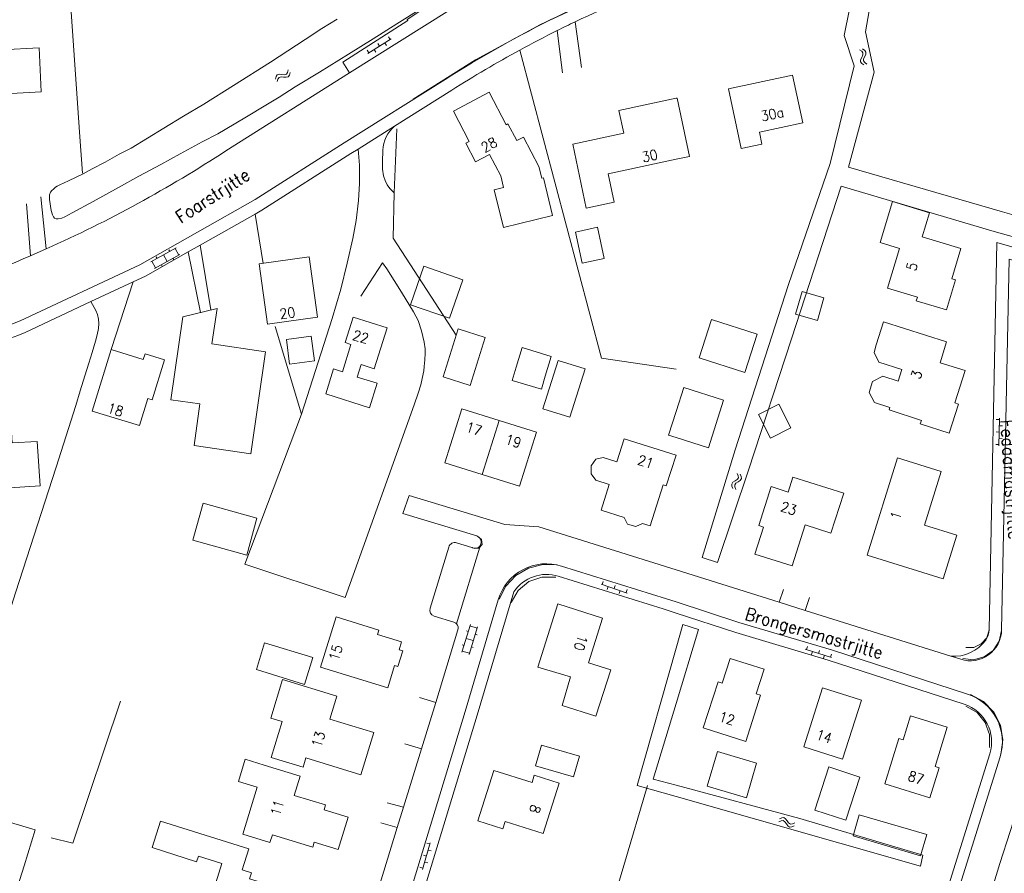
# Model space of a CAD drawing. Header units: metres. Extents: x 189705 to 199106, y 581686 to 588448.
# Tile 491 of 555: x 197896 to 198052, y 586121 to 586256. Entities that reach past the tile are written whole.
import ezdxf

# ---------------------------------------------------------------- set-up
doc = ezdxf.new("R2010")
doc.units = ezdxf.units.M
doc.layers.add('B-WA-OG-GBKN-G', color=7, linetype='Continuous', lineweight=18)
doc.styles.add('Style-STANDARD', font='STANDARD.shx')

msp = doc.modelspace()

# ---------------------------------------------------------------- linework, layer by layer
at = {"layer": 'B-WA-OG-GBKN-G'}
for p, q in [((197950.967, 586250.885), (197954.684, 586253.239)), ((197953.67, 586252.597), (197953.938, 586252.174)), ((197954.248, 586253.554), (197954.515, 586253.132)), ((197950.868, 586251.414), (197951.136, 586250.992)), ((197951.98, 586251.527), (197952.248, 586251.104)), ((197952.558, 586252.484), (197952.825, 586252.062)), ((198029.179, 586251.495), (198029.515, 586251.265)), ((198029.515, 586251.265), (198029.701, 586250.994)), ((198029.658, 586251.626), (198029.996, 586251.398)), ((198029.701, 586250.994), (198029.681, 586250.669)), ((198029.996, 586251.398), (198030.183, 586251.13)), ((198030.183, 586251.13), (198030.162, 586250.792)), ((198029.338, 586249.921), (198029.315, 586249.593)), ((198029.315, 586249.593), (198029.506, 586249.315)), ((198029.512, 586250.29), (198029.338, 586249.921)), ((198029.681, 586250.669), (198029.512, 586250.29)), ((198029.819, 586250.052), (198029.796, 586249.724)), ((198029.796, 586249.724), (198029.986, 586249.446)), ((198029.991, 586250.423), (198029.819, 586250.052)), ((198029.986, 586249.446), (198030.324, 586249.216)), ((198030.162, 586250.792), (198029.991, 586250.423)), ((197938.032, 586247.615), (197938.229, 586247.888)), ((197938.229, 586247.888), (197938.329, 586248.285)), ((197938.515, 586247.483), (197938.615, 586247.879)), ((198029.506, 586249.315), (198029.845, 586249.085)), ((197936.291, 586246.836), (197936.39, 586247.231)), ((197936.39, 586247.231), (197936.578, 586247.499)), ((197936.578, 586247.499), (197936.903, 586247.595)), ((197936.578, 586246.43), (197936.679, 586246.825)), ((197936.679, 586246.825), (197936.87, 586247.092)), ((197936.87, 586247.092), (197937.183, 586247.185)), ((197936.903, 586247.595), (197937.308, 586247.559)), ((197937.183, 586247.185), (197937.596, 586247.155)), ((197937.308, 586247.559), (197937.715, 586247.525)), ((197937.596, 586247.155), (197938.003, 586247.117)), ((197937.715, 586247.525), (197938.032, 586247.615)), ((197938.003, 586247.117), (197938.319, 586247.208)), ((197938.319, 586247.208), (197938.515, 586247.483)), ((197916.48, 586217.773), (197920.503, 586220.003)), ((197919.352, 586219.708), (197919.497, 586219.446)), ((197920.328, 586219.906), (197920.91, 586218.857)), ((197917.061, 586216.724), (197921.085, 586218.954)), ((197917.342, 586218.594), (197917.487, 586218.332)), ((197918.491, 586218.888), (197919.073, 586217.839)), ((197919.991, 586218.348), (197920.137, 586218.085)), ((197916.654, 586217.87), (197917.236, 586216.82)), ((197918.156, 586217.33), (197918.302, 586217.068)), ((198050.9, 586192.732), (198051.4, 586192.725)), ((198051.337, 586188.525), (198051.403, 586192.925)), ((198051.385, 586191.725), (198051.885, 586191.717)), ((198050.87, 586190.732), (198051.37, 586190.725)), ((198050.84, 586188.732), (198051.34, 586188.725)), ((198051.355, 586189.725), (198051.855, 586189.717)), ((198009.719, 586184.158), (198009.887, 586183.787)), ((198009.887, 586183.787), (198009.905, 586183.459)), ((198010.196, 586184.021), (198010.367, 586183.651)), ((198010.367, 586183.651), (198010.388, 586183.325)), ((198009.038, 586182.73), (198008.848, 586182.461)), ((198008.848, 586182.461), (198008.868, 586182.125)), ((198008.868, 586182.125), (198009.038, 586181.753)), ((198009.378, 586182.956), (198009.038, 586182.73)), ((198009.517, 586182.592), (198009.327, 586182.324)), ((198009.327, 586182.324), (198009.345, 586181.988)), ((198009.72, 586183.191), (198009.378, 586182.956)), ((198009.856, 586182.82), (198009.517, 586182.592)), ((198009.905, 586183.459), (198009.72, 586183.191)), ((198010.194, 586183.047), (198009.856, 586182.82)), ((198010.388, 586183.325), (198010.194, 586183.047)), ((198009.345, 586181.988), (198009.515, 586181.616)), ((197988.07, 586166.556), (197992.233, 586165.131)), ((197988.421, 586166.965), (197988.259, 586166.491)), ((197989.205, 586166.167), (197989.043, 586165.694)), ((197990.314, 586166.316), (197990.152, 586165.843)), ((197991.098, 586165.519), (197990.936, 586165.046)), ((197992.206, 586165.668), (197992.044, 586165.195)), ((197965.939, 586155.712), (197967.283, 586160.112)), ((197966.66, 586159.099), (197966.947, 586159.012)), ((197967.087, 586155.362), (197968.43, 586159.761)), ((197967.224, 586159.92), (197968.372, 586159.57)), ((197968.065, 586158.566), (197968.352, 586158.478)), ((197966.611, 586157.912), (197967.759, 586157.561)), ((197965.989, 586156.902), (197966.276, 586156.814)), ((197965.997, 586155.904), (197967.145, 586155.553)), ((197967.452, 586156.559), (197967.739, 586156.472)), ((198020.54, 586156.211), (198024.732, 586154.874)), ((198020.883, 586156.627), (198020.731, 586156.15)), ((198021.683, 586155.847), (198021.531, 586155.37)), ((198022.788, 586156.019), (198022.636, 586155.543)), ((198023.589, 586155.239), (198023.437, 586154.762)), ((198024.693, 586155.411), (198024.542, 586154.935)), ((198016.321, 586128.737), (198016.686, 586128.918)), ((198016.442, 586129.219), (198016.805, 586129.402)), ((198016.686, 586128.918), (198017.013, 586128.948)), ((198016.805, 586129.402), (198017.131, 586129.434)), ((198017.013, 586128.948), (198017.288, 586128.771)), ((198017.131, 586129.434), (198017.416, 586129.251)), ((198017.416, 586129.251), (198017.654, 586128.921)), ((198017.654, 586128.921), (198017.893, 586128.59)), ((198017.288, 586128.771), (198017.535, 586128.438)), ((198017.535, 586128.438), (198017.772, 586128.106)), ((198017.772, 586128.106), (198018.047, 586127.926)), ((198017.893, 586128.59), (198018.168, 586128.41)), ((198018.047, 586127.926), (198018.383, 586127.957)), ((198018.168, 586128.41), (198018.504, 586128.439)), ((198018.383, 586127.957), (198018.749, 586128.14)), ((198018.504, 586128.439), (198018.869, 586128.621)), ((197959.699, 586121.199), (197960.896, 586125.433)), ((197960.361, 586125.377), (197960.842, 586125.241)), ((197960.57, 586124.278), (197961.051, 586124.142)), ((197959.816, 586123.452), (197960.297, 586123.316)), ((197959.272, 586121.528), (197959.753, 586121.392)), ((197960.025, 586122.354), (197960.507, 586122.218))]:
    msp.add_line(p, q, dxfattribs=at)
at = {"layer": 'B-WA-OG-GBKN-G', "flags": 128}
for points in [[(198009.38, 586187.873), (198017.848, 586214.204), (198024.487, 586233.438), (198028.295, 586248.929), (198026.735, 586253.756), (198030.078, 586270.287), (198032.787, 586269.53), (198030.092, 586254.362), (198031.483, 586247.916), (198027.432, 586232.851), (198051.89, 586225.724), (198071.165, 586220.209), (198078.141, 586243.459)], [(198000, 586264.846), (197989.076, 586260.517), (197978.439, 586255.526), (197968.129, 586249.89), (197958.184, 586243.632)], [(197948.059, 586247.821), (197947.028, 586249.546), (197957.368, 586256.124), (197957.262, 586256.286), (197962.592, 586259.889), (197963.966, 586257.801)], [(197903.812, 586257.504), (197905.211, 586237.665)], [(197939.455, 586245.583), (197943.273, 586247.933), (197947.905, 586250.789), (197951.825, 586253.215), (197955.618, 586255.616), (197959.559, 586258.109)], [(197963.966, 586257.801), (197948.059, 586247.821)], [(197946.092, 586256.383), (197943.674, 586254.866), (197941.001, 586253.122)], [(197983.931, 586255.932), (197984.944, 586248.664)], [(197981.106, 586254.553), (197981.943, 586247.835)], [(197936.884, 586243.966), (197934.517, 586242.551), (197931.946, 586240.984), (197929.732, 586239.67), (197927.136, 586238.154), (197924.668, 586236.867), (197921.156, 586234.973), (197918.077, 586233.281), (197914.565, 586231.387), (197911.333, 586229.594), (197907.287, 586227.372), (197903.954, 586225.579), (197902.808, 586224.947), (197902.328, 586224.745), (197901.766, 586224.595), (197901.427, 586224.596), (197901.182, 586224.699), (197901.004, 586224.928), (197900.853, 586225.233), (197900.652, 586225.92), (197900.377, 586227.673), (197900.379, 586228.435), (197900.508, 586228.841), (197900.745, 586229.124), (197900.992, 586229.348), (197901.297, 586229.626), (197901.577, 586229.803), (197902.01, 586230.03), (197903.384, 586230.661), (197905.699, 586231.796), (197907.175, 586232.579), (197909.211, 586233.64), (197911.45, 586234.877), (197913.333, 586235.862), (197915.929, 586237.454), (197918.551, 586239.046), (197921.681, 586240.915), (197924.914, 586242.861), (197929.648, 586245.792), (197935.528, 586249.533), (197941.001, 586253.122)], [(197899.07, 586244.79), (197898.71, 586251.81), (197892.72, 586251.49), (197892.96, 586246.97), (197884.54, 586246.53), (197884.56, 586246.2), (197884.67, 586246.21), (197884.98, 586240.31), (197884.53, 586240.28), (197884.57, 586239.57), (197885.01, 586239.59), (197885.16, 586236.82), (197885.05, 586236.81), (197885.07, 586236.5), (197893.71, 586237), (197893.3, 586244.47), (197899.07, 586244.79)], [(197975.144, 586251.445), (197988.164, 586202.449), (198000, 586200.742)], [(197928.408, 586235.423), (197948.059, 586247.821)], [(197895.731, 586208.414), (197914.721, 586217.31), (197933.093, 586227.688), (197947.232, 586236.68), (197963.266, 586246.764)], [(198018.521, 586247.453), (198020.129, 586239.857), (198013.244, 586238.399), (198013.647, 586236.493), (198010.36, 586235.797), (198008.348, 586245.299), (198018.521, 586247.453)], [(197936.884, 586243.966), (197939.455, 586245.583)], [(197955.238, 586239.353), (197964.335, 586245.074)], [(197978.177, 586232.952), (197975.731, 586237.623), (197974.657, 586237.06), (197973.266, 586239.718), (197972.998, 586239.578), (197970.299, 586244.732), (197964.594, 586241.745), (197967.121, 586236.921), (197966.584, 586236.64), (197968.13, 586233.687), (197970.346, 586234.848), (197972.131, 586231.439)], [(198000, 586234.086), (197989.184, 586231.791), (197990.146, 586227.257), (197985.726, 586226.319), (197983.567, 586236.492), (197991.691, 586238.216), (197990.917, 586241.864), (198000, 586243.791)], [(198000, 586243.791), (198000.147, 586243.822), (198002.117, 586234.535), (198000, 586234.086)], [(197949.434, 586235.703), (197955.238, 586239.353)], [(197955.608, 586238.907), (197955.185, 586228.743)], [(197905.211, 586237.665), (197905.619, 586231.879), (197905.211, 586237.665)], [(197933.044, 586225.363), (197934.122, 586225.972), (197948.296, 586234.987), (197949.434, 586235.703)], [(197949.434, 586235.703), (197949.633, 586233.129), (197949.675, 586230.234), (197949.515, 586227.542), (197949.125, 586224.342)], [(197953.375, 586235.531), (197953.293, 586233.702), (197953.315, 586232.508), (197953.49, 586231.466), (197953.717, 586230.703), (197954.047, 586229.997), (197954.475, 586229.431), (197954.855, 586229.074), (197955.185, 586228.743), (197955.012, 586221.555), (197965.019, 586206.109)], [(197978.177, 586232.952), (197978.67, 586231.071)], [(197972.573, 586229.579), (197971.097, 586229.218), (197972.56, 586223.239), (197980.373, 586225.151), (197978.91, 586231.13), (197978.67, 586231.071)], [(197972.131, 586231.439), (197972.573, 586229.579)], [(198004.133, 586170.757), (198006.6, 586169.983), (198011.509, 586184.681), (198018.339, 586205.558), (198026.228, 586229.787), (198050.211, 586222.737), (198073.314, 586216.225)], [(197899.854, 586219.833), (197899.006, 586228.135)], [(197897.357, 586218.734), (197896.717, 586227.024)], [(198044.443, 586214.919), (198043.839, 586215.104), (198045.298, 586219.893), (198039.128, 586221.773), (198040.283, 586225.566), (198034.409, 586227.355), (198032.426, 586220.846), (198035.515, 586219.905), (198033.601, 586213.62), (198038.369, 586212.167), (198038.193, 586211.589), (198042.984, 586210.13), (198044.443, 586214.919)], [(197924.315, 586220.432), (197933.044, 586225.363)], [(197933.044, 586225.363), (197934.336, 586217.536)], [(197949.125, 586224.342), (197948.583, 586221.474), (197947.708, 586217.565), (197946.705, 586213.453)], [(197985.065, 586217.566), (197983.981, 586222.517), (197987.486, 586223.284), (197988.569, 586218.333), (197985.065, 586217.566)], [(197897.357, 586218.734), (197899.854, 586219.833)], [(197922.442, 586219.374), (197924.315, 586220.432)], [(197924.315, 586220.432), (197926.029, 586210.129)], [(198049.784, 586159.301), (198051, 586220.843), (198113.285, 586202.832)], [(197913.651, 586214.6), (197915.637, 586215.53), (197922.442, 586219.374)], [(197922.442, 586219.374), (197924.359, 586209.722)], [(197933.696, 586217.446), (197935.041, 586207.876), (197942.983, 586208.993), (197941.637, 586218.562), (197933.696, 586217.446)], [(198107.646, 586202.381), (198052.948, 586218.198), (198051.763, 586159.262)], [(197959.944, 586205.003), (197959.517, 586206.833), (197958.988, 586208.435), (197958.255, 586209.86), (197956.359, 586212.939), (197954.032, 586216.655), (197953.298, 586217.623), (197949.878, 586212.325)], [(197963.976, 586208.809), (197957.795, 586210.942), (197959.909, 586217.069), (197966.09, 586214.934), (197963.976, 586208.809)], [(197906.965, 586211.469), (197913.651, 586214.6)], [(197913.651, 586214.6), (197910.186, 586203.826)], [(197946.705, 586213.453), (197945.32, 586208.758), (197940.423, 586193.584), (197936.271, 586207.491)], [(198022.467, 586208.463), (198018.995, 586209.446), (198020.02, 586213.068), (198023.492, 586212.085), (198022.467, 586208.463)], [(197896.487, 586206.562), (197906.965, 586211.469)], [(197906.965, 586211.469), (197907.745, 586210.047), (197908.023, 586209.385), (197908.183, 586208.663), (197908.197, 586207.988), (197908.144, 586207.2), (197907.938, 586206.185), (197907.681, 586205.17), (197907.142, 586203.368), (197906.629, 586201.668), (197905.962, 586199.638), (197905.27, 586197.278), (197904.551, 586194.918)], [(197923.347, 586188.563), (197932.369, 586187.268), (197934.699, 586203.501), (197926.196, 586204.721), (197927.006, 586210.366), (197921.559, 586209.042), (197919.666, 586195.851), (197924.298, 586195.186), (197923.347, 586188.563)], [(197944.292, 586196.782), (197951.258, 586194.597), (197952.473, 586198.47), (197949.282, 586199.471), (197949.901, 586201.444), (197952.007, 586200.784), (197954.048, 586207.292), (197948.644, 586208.987), (197947.376, 586204.945), (197948.302, 586204.654), (197946.939, 586200.309), (197945.536, 586200.749), (197944.292, 586196.782)], [(197969.63, 586205.773), (197965.336, 586207.12), (197962.941, 586199.487), (197967.235, 586198.14), (197969.63, 586205.773)], [(198010.941, 586200.213), (198003.671, 586202.54), (198005.612, 586208.607), (198012.882, 586206.281), (198010.941, 586200.213)], [(198031.837, 586204.611), (198032.99, 586208.235), (198043.009, 586205.081), (198041.962, 586201.752), (198045.937, 586200.488), (198044.295, 586195.348), (198044.876, 586195.163)], [(197938.026, 586205.445), (197938.532, 586201.532), (197942.498, 586202.045), (197941.992, 586205.957), (197938.026, 586205.445)], [(197940.423, 586193.584), (197931.411, 586169.735), (197947.403, 586164.401), (197958.365, 586195.051), (197959.006, 586196.928), (197959.391, 586198.222), (197959.622, 586199.238), (197959.88, 586200.456), (197959.958, 586201.167), (197960.037, 586202.208), (197960.091, 586203.25), (197960.093, 586203.935), (197959.944, 586205.003)], [(197974.584, 586201.039), (197975.546, 586204.163), (197980.145, 586202.73), (197979.188, 586199.621)], [(198031.837, 586204.611), (198031.469, 586203.389), (198032.245, 586201.855), (198035.916, 586200.668)], [(197914.692, 586191.744), (197907.172, 586194.066), (197910.186, 586203.826), (197915.287, 586202.251), (197915.571, 586203.168), (197918.654, 586202.216), (197916.687, 586195.845), (197916.022, 586196.05), (197914.692, 586191.744)], [(197974.584, 586201.039), (197973.955, 586198.897), (197978.572, 586197.553), (197979.188, 586199.621)], [(197985.529, 586200.748), (197981.228, 586202.091), (197978.832, 586194.416)], [(197978.832, 586194.416), (197983.117, 586193.08), (197985.529, 586200.748)], [(198032.852, 586199.6), (198031.253, 586198.763)], [(198035.916, 586200.668), (198035.331, 586198.817), (198032.852, 586199.6)], [(198000, 586193.977), (198001.217, 586197.804), (198007.549, 586195.79), (198005.142, 586188.221)], [(198030.69, 586196.993), (198031.253, 586198.763)], [(198031.52, 586195.402), (198030.69, 586196.993)], [(197877.463, 586158.198), (197877.177, 586156.04), (197875.531, 586148.958), (197874.604, 586144.668), (197873.984, 586141.165), (197872.922, 586134.284), (197884.298, 586131.683), (197894.963, 586165.178), (197901.424, 586185.148), (197904.551, 586194.918)], [(198015.024, 586189.752), (198013.103, 586193.487), (198016.344, 586195.153), (198018.264, 586191.419), (198015.024, 586189.752)], [(198043.409, 586190.558), (198038.824, 586192.023), (198039.004, 586192.584), (198033.858, 586194.229), (198033.981, 586194.614), (198031.52, 586195.402)], [(198043.409, 586190.558), (198044.876, 586195.163)], [(197882.208, 586190.929), (197882.715, 586183.019), (197893.072, 586183.683), (197893.194, 586181.783), (197898.872, 586182.147), (197898.417, 586189.241), (197894.425, 586188.986), (197894.151, 586193.265), (197888.767, 586192.92), (197888.867, 586191.355), (197882.208, 586190.929)], [(197971.867, 586192.55), (197965.948, 586194.404), (197963.254, 586185.804)], [(198000, 586189.857), (197998.81, 586190.235), (198000, 586193.977)], [(197971.867, 586192.55), (197969.171, 586183.954)], [(197977.783, 586190.696), (197971.867, 586192.55)], [(197969.171, 586183.954), (197975.096, 586182.101), (197977.783, 586190.696)], [(197995.881, 586175.83), (197997.925, 586182.331), (197998.446, 586182.167), (197999.984, 586187.056), (197991.74, 586189.649), (197990.593, 586186.001), (197988.413, 586186.686)], [(198005.142, 586188.221), (198000, 586189.857)], [(198009.38, 586187.873), (198004.133, 586170.757)], [(197963.254, 586185.804), (197969.171, 586183.954)], [(197988.413, 586186.686), (197987.222, 586186.406), (197986.49, 586185.359), (197986.495, 586184.105), (197987.214, 586183.092), (197989.364, 586182.411), (197988.07, 586178.296), (197991.749, 586177.124), (197992.268, 586176.08), (197993.594, 586175.682), (197994.639, 586176.208), (197995.881, 586175.83)], [(198035.218, 586186.617), (198042.159, 586184.449), (198039.495, 586175.928), (198044.661, 586174.317), (198042.483, 586167.365), (198030.388, 586171.155), (198035.218, 586186.617)], [(198020.522, 586175.965), (198024.627, 586174.652), (198026.653, 586180.986), (198018.576, 586183.569), (198017.813, 586181.186)], [(198000, 586168.806), (197978.179, 586175.659), (197972.757, 586176.041), (197957.582, 586180.661), (197956.564, 586177.778), (197968.312, 586174.201)], [(198017.813, 586181.186), (198015.095, 586182.048), (198013.138, 586175.87), (198013.9, 586175.628), (198012.532, 586171.309)], [(197931.736, 586171.176), (197923.182, 586173.543), (197924.802, 586179.399), (197933.356, 586177.033), (197931.736, 586171.176)], [(198020.522, 586175.965), (198018.435, 586169.439)], [(197965.08, 586160.239), (197968.976, 586172.951)], [(197967.514, 586172.367), (197965.102, 586173.106)], [(197967.905, 586172.198), (197968.66, 586172.277), (197969.139, 586172.866), (197969.062, 586173.621), (197968.473, 586174.101)], [(197963.853, 586172.443), (197960.871, 586162.715)], [(198012.532, 586171.309), (198018.435, 586169.439)], [(197971.873, 586164.131), (197972.939, 586166.2), (197974.534, 586167.896), (197976.534, 586169.086), (197978.785, 586169.679), (197981.112, 586169.628)], [(197981.776, 586169.421), (197998.461, 586164.23), (198000, 586163.728)], [(198016.404, 586163.655), (198000, 586168.806)], [(197980.879, 586167.637), (197978.676, 586167.671), (197976.596, 586166.942), (197974.898, 586165.538), (197973.79, 586163.633)], [(198000, 586161.94), (197997.944, 586162.61), (197981.271, 586167.798)], [(197974.197, 586165.335), (197968.352, 586145.697), (197945.684, 586071.124), (197921.638, 586078.684), (197914.358, 586054.971)], [(198016.404, 586163.655), (198017.071, 586165.715)], [(197948.28, 586086.54), (197966.436, 586146.273), (197971.732, 586164.065)], [(197977.993, 586153.365), (197981.181, 586163.408)], [(197987.258, 586145.538), (197989.598, 586152.906), (197986.052, 586154.033), (197988.311, 586161.143), (197981.181, 586163.408)], [(198000, 586163.728), (198009.99, 586160.471), (198024.694, 586156.079), (198046.338, 586149.073)], [(198020.5, 586162.369), (198016.404, 586163.655)], [(198020.5, 586162.369), (198021.191, 586164.442)], [(198045.814, 586147.455), (198024.189, 586154.456), (198009.483, 586158.848), (198000, 586161.94)], [(198043.691, 586155.086), (198020.5, 586162.369)], [(197943.45, 586153.35), (197945.929, 586161.354), (197952.717, 586159.252), (197952.496, 586158.538), (197956.344, 586157.347), (197955.962, 586156.112), (197956.55, 586155.93)], [(197961.534, 586161.466), (197964.642, 586160.514)], [(197961.772, 586147.736), (197965.305, 586159.264)], [(198000, 586156.368), (198001.066, 586160.113), (198003.586, 586159.34), (198000, 586147.557)], [(198045.573, 586154.705), (198047.31, 586154.535), (198048.995, 586154.99), (198050.41, 586156.01), (198051.374, 586157.465), (198051.761, 586159.167)], [(198046.043, 586156.47), (198047.348, 586156.496), (198048.532, 586157.046), (198049.394, 586158.028), (198049.786, 586159.273)], [(197942.24, 586154.86), (197940.92, 586150.59), (197933.27, 586152.95), (197934.58, 586157.23), (197942.24, 586154.86)], [(197955.78, 586153.46), (197956.55, 586155.93)], [(198000, 586132.762), (197993.783, 586134.53), (198000, 586156.368)], [(198013.432, 586148.889), (198012.756, 586149.106), (198014.008, 586153.012), (198008.574, 586154.733), (198007.331, 586150.827), (198006.664, 586151.039), (198004.329, 586143.703), (198011.094, 586141.55), (198013.432, 586148.889)], [(198045.266, 586154.592), (198043.691, 586155.086)], [(197943.45, 586153.35), (197954.14, 586150.07)], [(197954.14, 586150.07), (197955.207, 586153.632), (197955.78, 586153.46)], [(197977.993, 586153.365), (197983.221, 586151.799), (197981.864, 586147.267)], [(197951.941, 586142.961), (197944.943, 586145.076), (197946.047, 586148.728), (197937.411, 586151.364), (197935.545, 586145.252), (197937.365, 586144.696)], [(198029.462, 586148.092), (198023.269, 586150.045), (198020.29, 586140.7), (198026.463, 586138.724), (198029.462, 586148.092)], [(197911.632, 586147.954), (197904.097, 586125.371), (197900.644, 586126.194)], [(197959.198, 586148.543), (197961.772, 586147.736)], [(197959.511, 586140.36), (197961.772, 586147.736)], [(198051.628, 586139.453), (198051.944, 586141.782), (198051.555, 586144.101), (198050.496, 586146.199), (198048.863, 586147.889), (198046.801, 586149.019)], [(197987.258, 586145.538), (197981.864, 586147.267)], [(198000, 586147.557), (197996.346, 586135.551), (198000, 586134.572)], [(198049.841, 586140.588), (198049.855, 586142.632), (198049.164, 586144.556), (198047.851, 586146.124), (198046.079, 586147.143)], [(197941.146, 586138.926), (197940.693, 586137.444), (197935.624, 586138.991), (197937.365, 586144.696)], [(198043.1, 586143.789), (198041.176, 586137.562), (198041.846, 586137.354), (198040.366, 586132.564), (198033.175, 586134.808), (198035.419, 586141.999), (198036.09, 586141.79), (198037.287, 586145.625), (198043.1, 586143.789)], [(197951.941, 586142.961), (197949.897, 586136.255)], [(197956.675, 586131.104), (197959.511, 586140.36)], [(197959.511, 586140.36), (197956.862, 586141.175)], [(197983.677, 586135.891), (197977.65, 586137.67), (197978.621, 586140.96), (197984.648, 586139.181), (197983.677, 586135.891)], [(198011.189, 586132.599), (198004.942, 586134.437), (198006.557, 586139.929), (198012.804, 586138.091), (198011.189, 586132.599)], [(197934.487, 586137.765), (197931.502, 586138.704), (197930.404, 586135.183), (197933.412, 586134.248)], [(197941.146, 586138.926), (197949.897, 586136.255)], [(198031.654, 586089.088), (198032.899, 586093.063), (198035.094, 586092.376), (198049.886, 586139.578)], [(198051.508, 586139.069), (198036.785, 586092.085)], [(197944.277, 586131.441), (197939.294, 586132.963), (197940.225, 586136.011), (197934.487, 586137.765)], [(197972.449, 586127.642), (197968.462, 586128.925), (197970.995, 586136.914)], [(197972.449, 586127.642), (197972.815, 586128.804), (197978.881, 586126.892), (197981.407, 586134.91), (197977.455, 586136.155), (197977.089, 586134.994), (197970.995, 586136.914)], [(198056.399, 586137.397), (198051.452, 586122.153), (198046.493, 586105.826), (198041.458, 586089.629), (198036.481, 586073.724), (198031.413, 586057.474), (198024.019, 586033.522), (198021.703, 586026.429)], [(198026.989, 586129.018), (198022.061, 586130.627), (198024.301, 586137.49), (198029.23, 586135.881), (198026.989, 586129.018)], [(197933.412, 586134.248), (197931.132, 586126.787), (197935.426, 586125.474), (197935.806, 586126.717), (197942.232, 586124.752)], [(197995.434, 586134.531), (197987.921, 586109.1)], [(198000, 586134.572), (198019.685, 586129.297), (198039.216, 586123.448)], [(198039.216, 586123.448), (198038.852, 586121.714), (198000, 586132.762)], [(197947.864, 586129.508), (197944.043, 586130.676), (197944.277, 586131.441)], [(197954.07, 586131.795), (197956.675, 586131.104)], [(197955.673, 586127.836), (197956.675, 586131.104)], [(197891.252, 586123.263), (197890.457, 586123.5), (197891.281, 586126.259), (197889.849, 586126.687), (197890.743, 586129.684), (197898.064, 586127.498), (197896.346, 586121.742)], [(197924.04, 586123.284), (197923.766, 586122.42), (197916.699, 586124.659), (197918.024, 586128.842), (197925.106, 586126.65)], [(197947.864, 586129.508), (197946.268, 586124.355)], [(198038.866, 586123.379), (198028.134, 586126.514), (198029.12, 586129.889), (198039.852, 586126.754), (198038.866, 586123.379)], [(197952.746, 586118.279), (197952.962, 586118.991), (197955.673, 586127.836)], [(197955.673, 586127.836), (197953.056, 586128.611)], [(197925.106, 586126.65), (197932.05, 586124.473), (197931.002, 586121.112)], [(197942.232, 586124.752), (197942.466, 586125.517), (197946.268, 586124.355)], [(197896.346, 586121.742), (197893.978, 586114.25), (197888.945, 586115.935), (197891.252, 586123.263)], [(197927.767, 586122.111), (197924.04, 586123.284)], [(197927.767, 586122.111), (197925.404, 586114.458)], [(197932.288, 586112.353), (197932.586, 586113.319), (197937.178, 586111.901), (197938.942, 586117.612), (197932.169, 586119.704), (197932.464, 586120.66), (197931.002, 586121.112)]]:
    msp.add_lwpolyline(points, dxfattribs=at)
at = {"layer": 'B-WA-OG-GBKN-G'}
for centre, radius, start, end in [((198063.765, 586088.747), 187.268, 109.90743, 122.45648), ((198063.811, 586088.633), 185.39, 110.1328, 115.52303), ((198066.167, 586083.881), 190.695, 115.54666, 116.49119), ((198064.003, 586088.262), 185.808, 116.49642, 118.56979), ((198063.984, 586088.365), 185.708, 118.5799, 122.45167), ((197958.804, 586235.25), 5.436, 130.9925, 177.03449), ((197815.148, 586408.921), 207.194, 294.13098, 303.13661), ((197815.148, 586408.903), 207.177, 282.17599, 293.37855), ((197818.955, 586396.568), 203.215, 275.03859, 292.19781), ((197818.98, 586396.495), 205.139, 286.65659, 292.19912), ((197964.808, 586172.152), 0.998, 72.84766, 163.07327), ((197968.021, 586173.244), 0.999, 246.43231, 342.95161), ((197968.02, 586173.245), 1, 342.93182, 73.02266), ((197967.217, 586171.385), 1.027, 66.79408, 73.15374), ((197979.4, 586161.782), 8, 72.72043, 163.41744), ((197979.4, 586161.783), 6.3, 72.71928, 145.67454), ((197961.827, 586162.422), 1, 162.9698, 252.95113), ((197964.343, 586159.551), 1.009, 43.02332, 72.73104), ((197964.348, 586159.557), 1.001, 343.00359, 42.98565), ((198046.764, 586159.362), 5, 252.56427, 358.85238), ((198046.765, 586159.357), 3.019, 325.71894, 358.94344), ((198044.157, 586161.395), 6.326, 265.77378, 323.77128), ((198043.874, 586141.462), 8, 342.5981, 72.06113), ((198043.872, 586141.46), 6.301, 342.61907, 72.05416)]:
    msp.add_arc(centre, radius, start, end, dxfattribs=at)

# ---------------------------------------------------------------- texts
at = {"layer": 'B-WA-OG-GBKN-G', "style": 'Style-STANDARD'}
for s, height, rotation, p in [('30a', 1.6, 11.95065, (198013.656, 586240.095)), ('28', 1.6, 28.69279, (197969.558, 586235.098)), ('30', 1.6, 12.06275, (197994.758, 586233.595)), ('Foarstrjitte', 2, 32.91091, (197921.234, 586223.835)), ('5', 1.6, 74.15692, (198038.098, 586216.215)), ('20', 1.6, 7.75743, (197937.062, 586208.683)), ('22', 1.6, 343.19645, (197948.435, 586205.446)), ('3', 1.6, 72.4888, (198038.802, 586199.014)), ('18', 1.6, 342.36228, (197909.427, 586193.886)), ('17', 1.6, 342.59811, (197966.431, 586190.846)), ('Feddamastrjitte', 2, 274.01217, (198051.557, 586192.599)), ('19', 1.6, 342.59811, (197972.685, 586188.887)), ('21', 1.6, 342.54344, (197993.737, 586185.613)), ('23', 1.6, 342.4169, (198016.472, 586178.202)), ('1', 1.6, 72.66989, (198035.51, 586176.653)), ('Brongersmastrjitte', 2, 343.7398, (198010.803, 586160.963)), ('10', 1.6, 252.36228, (197984.469, 586158.623)), ('15', 1.6, 73.32271, (197946.298, 586154.23)), ('12', 1.6, 342.36228, (198006.643, 586144.803)), ('13', 1.6, 73.01527, (197943.516, 586140.458)), ('14', 1.6, 342.23568, (198022.113, 586141.953)), ('87', 1.6, 342.4888, (198036.713, 586135.381)), ('11', 1.6, 73.01527, (197936.976, 586129.559)), ('8', 1.6, 252.4169, (197977.006, 586131.625))]:
    msp.add_text(s, height=height, rotation=rotation, dxfattribs=at).set_placement(p)

doc.saveas('drawing.dxf')
